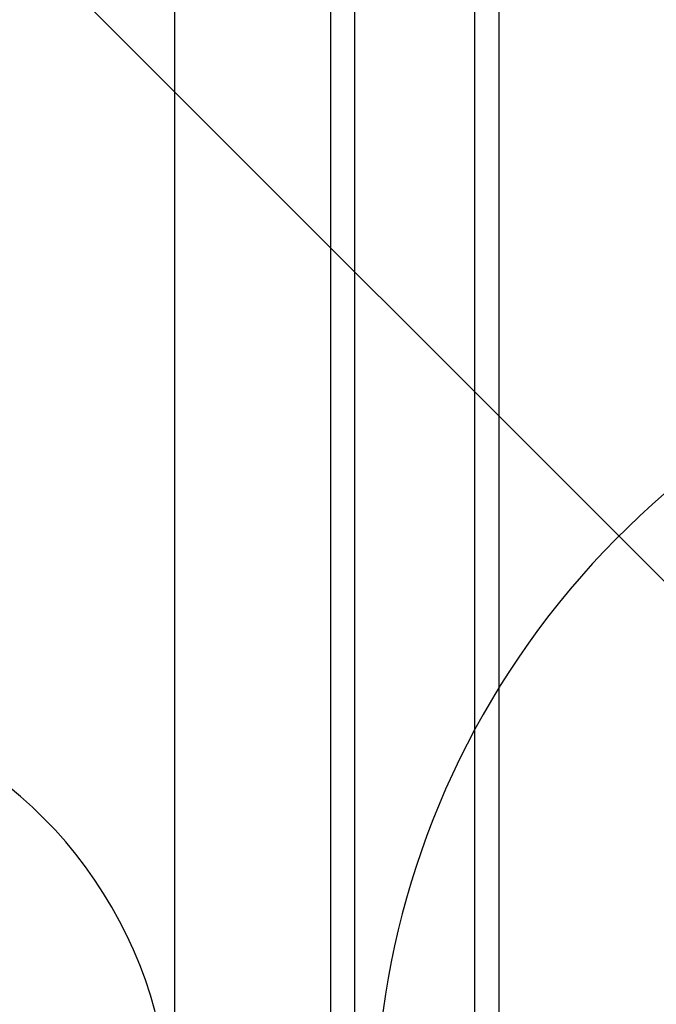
# Model space of a CAD drawing. Extents: x -169 to 6736, y -208 to 3022.
# Tile 652 of 656: x 6226 to 6253, y 1484 to 1525. Entities that reach past the tile are written whole.
import ezdxf

# ---------------------------------------------------------------- set-up
doc = ezdxf.new("R2010")
doc.units = 0
doc.header["$MEASUREMENT"] = 0
for name, color, linetype in [('PIPING-PRODUCT-PREMIUM', 5, 'CONTINUOUS'), ('TANK-SLOPE', 3, 'CONTINUOUS'), ('TANK-UST-RIB', 7, 'CONTINUOUS')]:
    doc.layers.add(name, color=color, linetype=linetype)

msp = doc.modelspace()

# ---------------------------------------------------------------- linework, layer by layer
at = {"layer": 'PIPING-PRODUCT-PREMIUM'}
msp.add_line((6259.64602, 1495.02736), (6188.65499, 1566.01839), dxfattribs=at)
at = {"layer": 'TANK-SLOPE'}
for points in [[(6331.20253, 1461.99195, 0.70597857), (6331.20305, 1496.04464), (6287.25021, 1511.65955, 1.41647358), (6287.2492, 1446.37841)], [(6221.02669, 1462.20695, 0.68086576), (6221.02669, 1495.82983), (6185.31791, 1509.89646, 1.46871829), (6185.31791, 1448.14032)]]:
    msp.add_lwpolyline(points, format="xyb", close=True, dxfattribs=at)
at = {"layer": 'TANK-UST-RIB'}
for p, q in [((6240.15422, 1542.01839), (6240.15422, 1416.01839)), ((6245.15422, 1542.01839), (6245.15422, 1416.01839)), ((6232.65422, 1540.01839), (6232.65422, 1418.01839)), ((6239.15422, 1540.01839), (6239.15422, 1418.01839)), ((6246.15422, 1540.01839), (6246.15422, 1418.01839))]:
    msp.add_line(p, q, dxfattribs=at)

doc.saveas('drawing.dxf')
